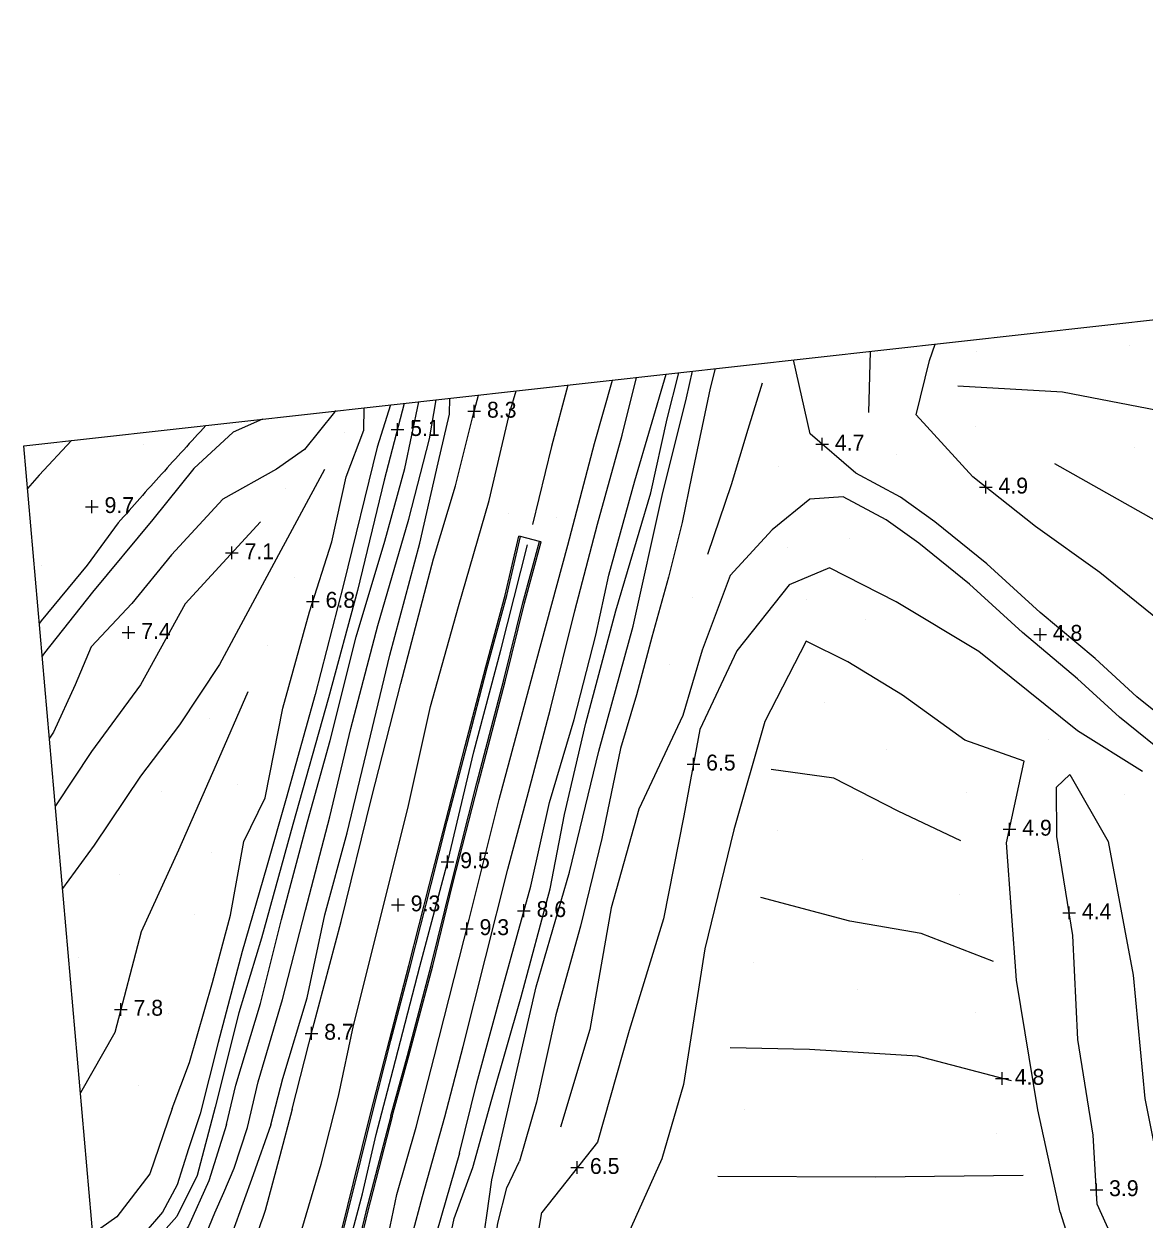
# Model space of a CAD drawing. Extents: x 2316231 to 2323598, y 363169 to 371906.
# Drawn here: x 2319735.1 to 2320087.6, y 371529.6 to 371905.8 of the extents above; entities that cross this region are included whole.
import ezdxf

# ---------------------------------------------------------------- set-up
doc = ezdxf.new("R2010")
doc.units = 0
for name, color, linetype in [('RD_DTM_BkLn1', 7, 'Continuous'), ('RD_DTM_Spot', 7, 'Continuous'), ('RD_DTM_TinHull', 7, 'Continuous'), ('RD_DTM_Void', 7, 'Continuous'), ('RD_EX_H2O', 7, 'Continuous'), ('RD_EX_Road', 7, 'Continuous')]:
    doc.layers.add(name, color=color, linetype=linetype)

msp = doc.modelspace()

# ---------------------------------------------------------------- linework, layer by layer
at = {"layer": 'RD_DTM_BkLn1'}
msp.add_line((2320000.947, 371783.446), (2320001.45, 371802.751), dxfattribs=at)
for points in [[(2320247.447, 371589.255), (2320246.063, 371585.469), (2320237.332, 371599.813), (2320228.209, 371620.404), (2320213.705, 371630.209), (2320197.191, 371637.892), (2320178.161, 371648.205), (2320151.99, 371667.903), (2320124.207, 371689.163), (2320099.412, 371712.237), (2320073.669, 371733.087), (2320053.359, 371747.611), (2320033.617, 371763.252), (2320015.884, 371782.755), (2320020.033, 371799.84), (2320021.866, 371805.029)], [(2319996.857, 371764.407), (2319982.473, 371776.773), (2319977.244, 371800.05)], [(2319872.114, 371550.295), (2319877.627, 371572.468), (2319885.939, 371603.37), (2319894.545, 371634.434), (2319900.493, 371660.74), (2319908.167, 371686.861), (2319915.027, 371713.383), (2319919.165, 371732.301), (2319927.353, 371761.978), (2319937.203, 371795.582)], [(2319876.273, 371545.829), (2319882.274, 371567.326), (2319891.576, 371599.494), (2319900.691, 371633.577), (2319905.149, 371656.987), (2319911.918, 371685.669), (2319921.298, 371721.047), (2319932.289, 371758.164), (2319937.471, 371781.464), (2319941.181, 371796.026)], [(2319882.303, 371541.965), (2319887.017, 371562.451), (2319896.218, 371602.674), (2319906.759, 371638.825), (2319915.97, 371676.865), (2319926.823, 371716.202), (2319935.856, 371757.383), (2319943.56, 371788.078), (2319945.484, 371796.506)], [(2319952.632, 371797.304), (2319950.98, 371791.112), (2319945.2, 371763.742), (2319942.151, 371748.902), (2319937.872, 371731.643), (2319932.672, 371712.779), (2319927.839, 371694.612), (2319922.746, 371677.767), (2319916.936, 371649.347), (2319910.197, 371621.785), (2319902.441, 371593.879), (2319896.357, 371566.383), (2319891.052, 371547.852)], [(2319858.485, 371558.483), (2319864.128, 371580.586), (2319875.17, 371623.844), (2319884.624, 371661.684), (2319896.154, 371704.576), (2319906.188, 371741.711), (2319914.636, 371773.698), (2319920.28, 371793.694)], [(2319906.228, 371792.126), (2319901.101, 371772.805), (2319895.106, 371748.273)], [(2319967.355, 371792.687), (2319962.86, 371778.137), (2319957.658, 371760.697), (2319950.21, 371738.8)], [(2319834.036, 371568.258), (2319838.781, 371590.532), (2319847.803, 371626.484), (2319856.119, 371659.744), (2319862.998, 371690.982), (2319871.78, 371722.394), (2319881.416, 371755.82), (2319887.946, 371783.559), (2319889.947, 371790.309)], [(2320412.588, 371764.546), (2320381.531, 371765.121), (2320345.73, 371764.979), (2320314.621, 371764.772), (2320278.299, 371765.158), (2320247.263, 371769.095), (2320208.313, 371771.121), (2320165.131, 371775.707), (2320120.492, 371778.868), (2320091.729, 371784.085), (2320061.85, 371789.928), (2320028.899, 371791.798)], [(2319781.735, 371564.435), (2319787.182, 371578.82), (2319794.372, 371604.033), (2319800.112, 371625.228), (2319804.254, 371648.418), (2319810.95, 371662.184), (2319816.537, 371690.383), (2319824.974, 371720.771), (2319831.922, 371742.799), (2319836.49, 371763.243), (2319842.036, 371777.938), (2319842.102, 371784.971)], [(2319850.464, 371785.904), (2319846.25, 371772.588), (2319835.594, 371729.363), (2319826.661, 371694.672), (2319817.556, 371662.012), (2319811.438, 371640.213), (2319803.762, 371613.812), (2319796.129, 371585.135), (2319790.561, 371562.712)], [(2319798.774, 371559.329), (2319801.704, 371571.769), (2319809.457, 371597.422), (2319816.13, 371623.864), (2319824.325, 371654.662), (2319831.471, 371680.272), (2319839.643, 371712.902), (2319848.638, 371742.994), (2319854.973, 371765.82), (2319859.306, 371786.89)], [(2319805.444, 371558.387), (2319808.772, 371572.762), (2319816.375, 371598.661), (2319823.619, 371626.804), (2319831.315, 371656.215), (2319837.962, 371684.035), (2319846.389, 371716.454), (2319856.177, 371749.926), (2319862.655, 371775.19), (2319864.83, 371787.507)], [(2319812.74, 371559.289), (2319816.53, 371573.856), (2319824.153, 371599.253), (2319829.738, 371625.363), (2319836.792, 371651.219), (2319843.532, 371679.073), (2319850.157, 371707.08), (2319859.618, 371742.316), (2319865.396, 371767.667), (2319869.02, 371782.934), (2319869.037, 371787.976)], [(2319810.182, 371781.409), (2319800.863, 371777.294), (2319788.474, 371765.818), (2319775.612, 371749.863), (2319756.589, 371726.91), (2319741.525, 371707.887), (2319740.829, 371706.825)], [(2319833.263, 371783.985), (2319832.747, 371783.636), (2319823.309, 371771.884), (2319814.573, 371765.649), (2319797.68, 371756.246), (2319781.517, 371738.736), (2319769.033, 371723.409), (2319756.209, 371709.683), (2319751.136, 371697.752), (2319744.387, 371682.913), (2319743.082, 371681.025)], [(2319750.066, 371774.701), (2319739.844, 371763.752), (2319736.227, 371759.539)], [(2319829.63, 371765.564), (2319812.971, 371734.587), (2319796.643, 371704.169), (2319784.007, 371685.201), (2319771.751, 371669.056), (2319757.113, 371647.264), (2319747.22, 371633.626)], [(2320457.491, 371747.59), (2320431.191, 371740.556), (2320399.329, 371732.229), (2320363.52, 371716.434), (2320328.821, 371713.402), (2320289.989, 371713.77), (2320257.918, 371714.69), (2320223.802, 371718.692), (2320193.949, 371719.562), (2320160.796, 371724.516), (2320129.197, 371729.786), (2320095.586, 371746.988), (2320059.474, 371767.286)], [(2319992.861, 371756.972), (2319982.399, 371756.229), (2319970.535, 371746.606), (2319957.346, 371732.229), (2319948.521, 371708.696), (2319942.446, 371688.156), (2319928.517, 371658.645), (2319919.865, 371627.558), (2319913.162, 371589.269), (2319903.952, 371558.536)], [(2319809.505, 371749.13), (2319785.759, 371723.301), (2319771.692, 371697.806), (2319756.347, 371676.801), (2319744.943, 371659.712)], [(2319845.949, 371556.235), (2319851.204, 371576.62), (2319859.643, 371609.108), (2319868.509, 371642.61), (2319876.644, 371676.723), (2319885.138, 371708.662), (2319893.512, 371741.793)], [(2320087.038, 371670.506), (2320066.6, 371683.291), (2320035.607, 371708.237), (2320009.526, 371723.861), (2319988.597, 371734.595), (2319975.921, 371729.296), (2319959.386, 371708.462), (2319947.729, 371683.698), (2319942.755, 371656.475), (2319936.313, 371624.148), (2319925.533, 371588.92), (2319915.512, 371553.816), (2319898.001, 371531.631)], [(2320049.846, 371673.711), (2320031.166, 371680.322), (2320011.496, 371694.526), (2319994.37, 371705.014), (2319981.234, 371711.519), (2319968.184, 371686.204), (2319958.508, 371652.066), (2319949.301, 371614.668), (2319942.663, 371571.919), (2319935.765, 371548.525), (2319921.552, 371516.751)], [(2319805.563, 371695.579), (2319795.598, 371672.66), (2319783.728, 371645.761), (2319771.982, 371620.006), (2319763.618, 371588.275), (2319752.829, 371569.372)], [(2320061.139, 371531.764), (2320054.12, 371563.938), (2320047.439, 371604.753), (2320044.31, 371648.021), (2320049.846, 371673.711)], [(2320029.934, 371648.615), (2320010.151, 371657.953), (2319989.908, 371668.403), (2319970.246, 371671.133)], [(2320072.763, 371534.256), (2320071.507, 371555.969), (2320066.753, 371586.092), (2320065.132, 371618.879), (2320060.093, 371649.984), (2320059.96, 371665.498), (2320064.176, 371669.486), (2320076.284, 371648.432), (2320084.101, 371606.325), (2320087.784, 371567.583), (2320094.268, 371535.127)], [(2320040.205, 371610.671), (2320017.453, 371619.433), (2319994.997, 371623.314), (2319966.927, 371630.861)], [(2320045.868, 371573.049), (2320016.212, 371580.863), (2319982.316, 371582.938), (2319957.271, 371583.509)], [(2319812.381, 371489.729), (2319815.599, 371502.253), (2319821.626, 371523.449), (2319828.632, 371546.868), (2319834.036, 371568.258)], [(2319781.735, 371564.435), (2319774.708, 371543.795), (2319764.274, 371530.252), (2319756.706, 371524.967)], [(2319790.561, 371562.712), (2319786.887, 371551.699), (2319783.244, 371540.316), (2319778.71, 371531.723), (2319772.916, 371525.058), (2319766.174, 371520.396), (2319757.964, 371516.807), (2319757.438, 371516.58)], [(2319798.774, 371559.329), (2319793.255, 371541.612), (2319786.877, 371527.38), (2319779.91, 371517.8), (2319776.115, 371515.347), (2319772.422, 371512.765), (2319774.628, 371509.599), (2319777.157, 371505.363), (2319779.52, 371502.727), (2319782.837, 371508.498), (2319786.819, 371515.661), (2319791.613, 371522.849), (2319795.13, 371531.571), (2319798.014, 371537.984), (2319801.204, 371545.598), (2319805.444, 371558.387)], [(2319812.74, 371559.289), (2319807.211, 371543.495), (2319800.714, 371525.408), (2319794.47, 371512.587), (2319789.36, 371505.195), (2319783.975, 371499.74), (2319779.958, 371496.236)], [(2319821.425, 371462.526), (2319824.814, 371473.033), (2319829.285, 371488.493), (2319831.695, 371499.453), (2319837.148, 371520.981), (2319841.563, 371537.542), (2319845.949, 371556.235)], [(2319847.027, 371505.718), (2319848.181, 371517.122), (2319852.434, 371537.287), (2319858.485, 371558.483)], [(2319872.114, 371550.295), (2319864.903, 371525.269), (2319863.761, 371510.194), (2319861.24, 371493.318), (2319861.848, 371476.6), (2319862.994, 371466.614), (2319868.423, 371456.539), (2319876.068, 371444.872), (2319885.5, 371438.058), (2319898.333, 371432.763), (2319908.403, 371431.534), (2319924.447, 371430.992), (2319936.487, 371430.688), (2319952.486, 371429.313), (2319971.745, 371429.402), (2319989.077, 371429.956), (2320009.48, 371429.764), (2320026.931, 371431.555), (2320043.338, 371431.345), (2320063.392, 371430.104), (2320083.888, 371429.1), (2320105.028, 371429.489)], [(2319898.097, 371470.415), (2319891.546, 371474.285), (2319885.435, 371480.941), (2319882.47, 371490.869), (2319882.612, 371501.95), (2319882.709, 371511.318), (2319883.033, 371520.335), (2319884.2, 371528.241), (2319886.995, 371539.38), (2319891.052, 371547.852)], [(2319868.366, 371519.874), (2319870.497, 371529.806), (2319876.273, 371545.829)], [(2319879.161, 371520.014), (2319880.676, 371530.66), (2319882.303, 371541.965)], [(2320049.528, 371543.33), (2320002.997, 371542.791), (2319953.402, 371543.018)], [(2320101.055, 371468.289), (2320093.676, 371478.111), (2320089.291, 371491.08), (2320084.711, 371505.985), (2320079.206, 371520.103), (2320072.763, 371534.256)], [(2320061.139, 371531.764), (2320069.152, 371506.381), (2320076.897, 371486.352), (2320078.043, 371475.428), (2320061.503, 371478.859), (2320037.527, 371479.375), (2320016.103, 371475.828), (2320002.132, 371472.741), (2319984.148, 371471.837), (2319959.046, 371472.228), (2319934.42, 371474.5), (2319916.893, 371475.026), (2319903.971, 371478.735), (2319896.682, 371485.615), (2319894.884, 371501.654), (2319894.989, 371513.465), (2319898.001, 371531.631)]]:
    msp.add_lwpolyline(points, dxfattribs=at)
at = {"layer": 'RD_DTM_Spot'}
for p, q in [((2320083.015, 371804.685), (2320083.015, 371804.685)), ((2320034.9, 371802.848), (2320034.9, 371802.848)), ((2319835.961, 371777.044), (2319835.961, 371777.044)), ((2320034.526, 371779.214), (2320034.526, 371779.214)), ((2319772.532, 371773.427), (2319772.532, 371773.427)), ((2320009.5, 371770.236), (2320009.5, 371770.236)), ((2320084.451, 371772.331), (2320084.451, 371772.331)), ((2319972.356, 371766.473), (2319972.356, 371766.473)), ((2319817.288, 371759.562), (2319817.288, 371759.562)), ((2319756.425, 371753.851), (2319756.425, 371753.851)), ((2319887.599, 371751.66), (2319887.599, 371751.66)), ((2319902.719, 371750.442), (2319902.719, 371750.442)), ((2319994.75, 371743.928), (2319994.75, 371743.928)), ((2319975.309, 371741.124), (2319975.309, 371741.124)), ((2319740.735, 371735.452), (2319740.735, 371735.452)), ((2319820.106, 371731.53), (2319820.106, 371731.53)), ((2319945.488, 371725.279), (2319945.488, 371725.279)), ((2319981.308, 371724.72), (2319981.308, 371724.72)), ((2319999.802, 371718.297), (2319999.802, 371718.297)), ((2319811.669, 371710.188), (2319811.669, 371710.188)), ((2319938.336, 371704.104), (2319938.336, 371704.104)), ((2319987.119, 371692.069), (2319987.119, 371692.069)), ((2319793.498, 371687.218), (2319793.498, 371687.218)), ((2320057.454, 371680.514), (2320057.454, 371680.514)), ((2320006.449, 371677.54), (2320006.449, 371677.54)), ((2319778.292, 371664.227), (2319778.292, 371664.227)), ((2319802.211, 371666.361), (2319802.211, 371666.361)), ((2320031.679, 371663.989), (2320031.679, 371663.989)), ((2320081.387, 371663.165), (2320081.387, 371663.165)), ((2319972.327, 371651.93), (2319972.327, 371651.93)), ((2319793.949, 371645.076), (2319793.949, 371645.076)), ((2319998.928, 371642.735), (2319998.928, 371642.735)), ((2319765.271, 371638.037), (2319765.271, 371638.037)), ((2320029.392, 371631.67), (2320029.392, 371631.67)), ((2319788.838, 371625.511), (2319788.838, 371625.511)), ((2319752.343, 371611.845), (2319752.343, 371611.845)), ((2319964.542, 371610.449), (2319964.542, 371610.449)), ((2319997.31, 371601.891), (2319997.31, 371601.891)), ((2319780.559, 371594.376), (2319780.559, 371594.376)), ((2320034.486, 371594.589), (2320034.486, 371594.589)), ((2319770.991, 371571.489), (2319770.991, 371571.489)), ((2319961.766, 371563.94), (2319961.766, 371563.94)), ((2320041.208, 371556.446), (2320041.208, 371556.446)), ((2319755.406, 371549.435), (2319755.406, 371549.435))]:
    msp.add_line(p, q, dxfattribs=at)
at = {"layer": 'RD_DTM_TinHull'}
msp.add_lwpolyline([(2319782.271, 371232.132), (2319735.05, 371773.026), (2320925.274, 371905.831), (2321343.399, 371858.015), (2321109.741, 371125.092), (2321259.088, 370783.878), (2321451.866, 370308.131), (2321545.882, 369878.312), (2321496.483, 369600.925), (2321592.742, 369376.322), (2321772.553, 369180.585), (2321930.831, 369046.826), (2322410.389, 369187.058), (2322700.489, 369322.074), (2323031.423, 369488.086), (2323384.71, 369626.658), (2323598.112, 369182.404), (2323506.079, 369141.824), (2322749.057, 368805.183), (2322437.788, 368637.943)], dxfattribs=at)
at = {"layer": 'RD_DTM_Void'}
for p, q in [((2319876.777, 371781.87), (2319876.777, 371785.87)), ((2319874.777, 371783.87), (2319878.777, 371783.87)), ((2319850.587, 371778.105), (2319854.587, 371778.105)), ((2319852.587, 371776.105), (2319852.587, 371780.105)), ((2319984.255, 371773.521), (2319988.255, 371773.521)), ((2319986.255, 371771.521), (2319986.255, 371775.521)), ((2320037.746, 371757.98), (2320037.746, 371761.98)), ((2320035.746, 371759.98), (2320039.746, 371759.98)), ((2319756.425, 371751.851), (2319756.425, 371755.851)), ((2319754.425, 371753.851), (2319758.425, 371753.851)), ((2319798.483, 371739.317), (2319802.483, 371739.317)), ((2319800.483, 371737.317), (2319800.483, 371741.317)), ((2319825.999, 371722.02), (2319825.999, 371726.02)), ((2319823.999, 371724.02), (2319827.999, 371724.02)), ((2319765.97, 371714.241), (2319769.97, 371714.241)), ((2319767.97, 371712.241), (2319767.97, 371716.241)), ((2320052.82, 371713.634), (2320056.82, 371713.634)), ((2320054.82, 371711.634), (2320054.82, 371715.634)), ((2319943.737, 371672.794), (2319947.737, 371672.794)), ((2319945.737, 371670.794), (2319945.737, 371674.794)), ((2320045.228, 371650.278), (2320045.228, 371654.278)), ((2320043.228, 371652.278), (2320047.228, 371652.278)), ((2319866.357, 371642.036), (2319870.357, 371642.036)), ((2319868.357, 371640.036), (2319868.357, 371644.036)), ((2319852.776, 371626.459), (2319852.776, 371630.459)), ((2319850.776, 371628.459), (2319854.776, 371628.459)), ((2319890.392, 371626.664), (2319894.392, 371626.664)), ((2319892.392, 371624.664), (2319892.392, 371628.664)), ((2320063.986, 371623.956), (2320063.986, 371627.956)), ((2319874.438, 371618.976), (2319874.438, 371622.976)), ((2320061.986, 371625.956), (2320065.986, 371625.956)), ((2319872.438, 371620.976), (2319876.438, 371620.976)), ((2319765.548, 371593.596), (2319765.548, 371597.596)), ((2319763.548, 371595.596), (2319767.548, 371595.596)), ((2319825.547, 371586.049), (2319825.547, 371590.049)), ((2319823.547, 371588.049), (2319827.547, 371588.049)), ((2320040.851, 371573.844), (2320044.851, 371573.844)), ((2320042.851, 371571.844), (2320042.851, 371575.844)), ((2319909.178, 371543.791), (2319909.178, 371547.791)), ((2319907.178, 371545.791), (2319911.178, 371545.791)), ((2320072.54, 371536.804), (2320072.54, 371540.804)), ((2320070.54, 371538.804), (2320074.54, 371538.804))]:
    msp.add_line(p, q, dxfattribs=at)
at = {"layer": 'RD_EX_H2O'}
for points in [[(2319854.74, 371786.381), (2319848.436, 371762.15), (2319839.982, 371727.467), (2319830.95, 371693.64), (2319819.626, 371653.747), (2319809.824, 371617.987), (2319802.668, 371594.466), (2319795.254, 371564.806)], [(2319795.254, 371564.806), (2319789.594, 371543.315), (2319783.21, 371530.403), (2319776.36, 371522.755), (2319768.146, 371517.927), (2319760.283, 371513.442), (2319757.848, 371511.886)]]:
    msp.add_lwpolyline(points, dxfattribs=at)
at = {"layer": 'RD_EX_Road'}
for p, q in [((2319891.295, 371744.41), (2319890.81, 371744.531)), ((2319897.328, 371742.913), (2319891.295, 371744.41)), ((2319897.814, 371742.793), (2319897.328, 371742.913))]:
    msp.add_line(p, q, dxfattribs=at)
for points in [[(2319867.536, 371561.714), (2319873.324, 371583.959), (2319880.263, 371611.835), (2319887.377, 371639.71), (2319893.848, 371663.935), (2319900.73, 371690.166), (2319908.389, 371721.048), (2319915.581, 371748.374), (2319923.279, 371776.397), (2319927.803, 371794.533)], [(2319819.485, 371564.194), (2319825.971, 371589.716), (2319834.884, 371623.311), (2319844.426, 371662.049), (2319853.636, 371698.221), (2319863.905, 371737.398), (2319870.906, 371760.417), (2319876.478, 371782.676), (2319878.061, 371788.983)], [(2320246.881, 371569.64), (2320230.251, 371583.863), (2320208.471, 371601.164), (2320187.323, 371614.749), (2320169.072, 371628.605), (2320152.559, 371641.762), (2320134.659, 371656.393), (2320119.376, 371668.451), (2320101.825, 371680.68), (2320085.322, 371693.988), (2320072.195, 371706.009), (2320054.894, 371720.551), (2320038.085, 371735.884), (2320021.738, 371749.103), (2320010.879, 371756.871), (2319996.857, 371764.407)], [(2320242.411, 371562.654), (2320224.974, 371577.275), (2320203.553, 371594.291), (2320182.483, 371607.826), (2320163.889, 371621.942), (2320147.259, 371635.193), (2320129.374, 371649.812), (2320114.345, 371661.669), (2320096.757, 371673.923), (2320079.817, 371687.585), (2320066.627, 371699.663), (2320049.332, 371714.2), (2320032.582, 371729.479), (2320016.625, 371742.383), (2320006.407, 371749.692), (2319992.861, 371756.972)], [(2319764.738, 371748.755), (2319754.928, 371735.43), (2319740.469, 371717.863), (2319739.927, 371717.16)], [(2319818.907, 371463.971), (2319821.817, 371475.989), (2319831.614, 371512.134), (2319838.817, 371541.052), (2319844.242, 371563.101), (2319850.05, 371585.93), (2319856.213, 371609.434), (2319862.729, 371635.013), (2319867.796, 371654.987), (2319873.925, 371678.585), (2319880.388, 371703.382), (2319886.534, 371725.976), (2319890.81, 371744.531)], [(2319819.404, 371463.897), (2319822.302, 371475.865), (2319832.098, 371512.009), (2319839.303, 371540.931), (2319844.727, 371562.98), (2319850.534, 371585.805), (2319856.698, 371609.309), (2319863.213, 371634.89), (2319868.28, 371654.863), (2319874.409, 371678.459), (2319880.872, 371703.253), (2319887.019, 371725.854), (2319891.295, 371744.41)], [(2319850.484, 371562.036), (2319855.733, 371581.06), (2319863.198, 371609.393), (2319869.587, 371635.309), (2319877.601, 371666.87), (2319886.075, 371699.322), (2319892.069, 371723.599), (2319897.328, 371742.913)], [(2319850.966, 371561.903), (2319856.216, 371580.93), (2319863.683, 371609.269), (2319870.072, 371635.187), (2319878.085, 371666.745), (2319886.559, 371699.198), (2319892.553, 371723.474), (2319897.814, 371742.793)], [(2319819.485, 371564.194), (2319815.626, 371549.501), (2319810.923, 371532.249)], [(2319850.482, 371562.028), (2319842.671, 371531.829), (2319836.502, 371505.906), (2319830.563, 371481.578), (2319824.937, 371460.885)], [(2319850.966, 371561.903), (2319843.156, 371531.708), (2319836.988, 371505.789), (2319831.048, 371481.453), (2319825.396, 371460.669)], [(2319857.204, 371524.487), (2319860.463, 371536.675), (2319867.536, 371561.714)]]:
    msp.add_lwpolyline(points, dxfattribs=at)
for points in [[(2319792.317, 371779.416), (2319778.378, 371764.109), (2319764.738, 371748.755)], [(2319810.923, 371532.249), (2319807.319, 371522.162), (2319804.575, 371516.719), (2319801.535, 371512.717)]]:
    msp.add_spline(points, degree=3, dxfattribs=at)

# ---------------------------------------------------------------- texts
at = {"layer": 'RD_DTM_Void'}
for s, p in [('8.3', (2319880.777, 371781.87)), ('5.1', (2319856.587, 371776.105)), ('4.7', (2319990.255, 371771.521)), ('4.9', (2320041.746, 371757.98)), ('9.7', (2319760.425, 371751.851)), ('7.1', (2319804.483, 371737.317)), ('6.8', (2319829.999, 371722.02)), ('7.4', (2319771.97, 371712.241)), ('4.8', (2320058.82, 371711.634)), ('6.5', (2319949.737, 371670.794)), ('4.9', (2320049.228, 371650.278)), ('9.5', (2319872.357, 371640.036)), ('9.3', (2319856.776, 371626.459)), ('8.6', (2319896.392, 371624.664)), ('4.4', (2320067.986, 371623.956)), ('9.3', (2319878.438, 371618.976)), ('7.8', (2319769.548, 371593.596)), ('8.7', (2319829.547, 371586.049)), ('4.8', (2320046.851, 371571.844)), ('6.5', (2319913.178, 371543.791)), ('3.9', (2320076.54, 371536.804))]:
    msp.add_text(s, height=5, dxfattribs=at).set_placement(p)

doc.saveas('drawing.dxf')
